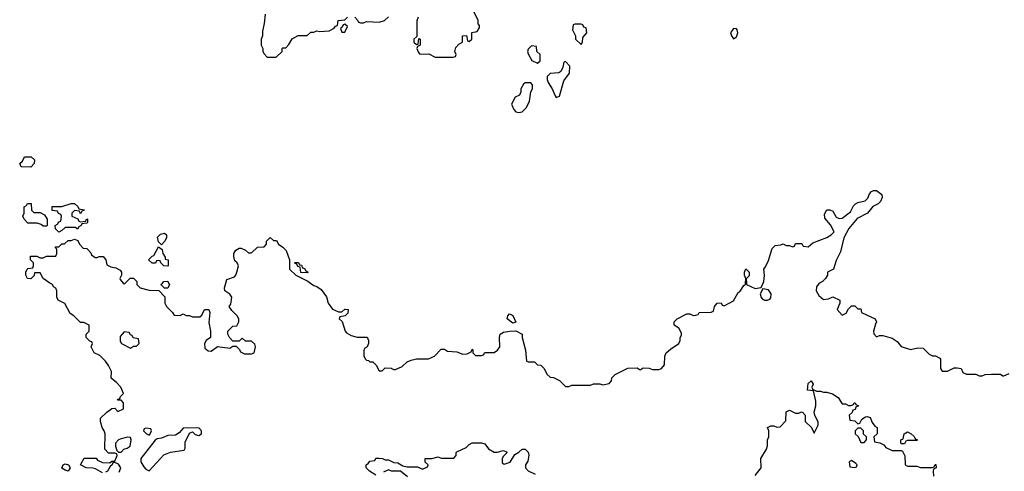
# Model space of a CAD drawing. Header units: inches. Extents: x 2380249 to 2585472, y 382747 to 546448.
# Tile 337 of 626: x 2541958 to 2548292, y 418789 to 421695. Entities that reach past the tile are written whole.
import ezdxf

# ---------------------------------------------------------------- set-up
doc = ezdxf.new("R2010")
doc.units = ezdxf.units.IN
doc.header["$MEASUREMENT"] = 0
doc.layers.add('C5441', color=7, linetype='Continuous')
doc.layers.add('C5442', color=7, linetype='Continuous')

msp = doc.modelspace()

# ---------------------------------------------------------------- linework, layer by layer
at = {"layer": 'C5441', "color": 4}
for points, elevation in [([(2542490, 418779), (2542444.7, 418804.7), (2542429.1, 418809.1), (2542386, 418810), (2542348.7, 418830), (2542372.7, 418872.7), (2542450, 418874), (2542459.6, 418859.6), (2542490, 418844.7), (2542538, 418842), (2542550, 418854), (2542570, 418854), (2542586, 418890), (2542582, 418902), (2542570, 418906), (2542530, 418906), (2542506, 418930), (2542508.9, 419028.9), (2542502, 419050), (2542489, 419070), (2542478, 419110), (2542478, 419130), (2542518, 419170), (2542550, 419192), (2542570, 419194), (2542590, 419174), (2542626, 419190), (2542626, 419230), (2542610, 419246), (2542590, 419246), (2542588, 419250), (2542602, 419258), (2542606, 419270), (2542626, 419290), (2542608, 419330), (2542580.4, 419360.4), (2542547.3, 419387.3), (2542548, 419430), (2542528.7, 419470), (2542510, 419498), (2542474.6, 419534.6), (2542438, 419550), (2542418, 419590), (2542426, 419610), (2542422, 419622), (2542410, 419626), (2542386, 419650), (2542386, 419670), (2542406, 419690), (2542406, 419730), (2542370, 419746), (2542350, 419746), (2542306, 419790), (2542283.1, 419803.1), (2542248.4, 419868.4), (2542206, 419890), (2542198, 419910), (2542198, 419950), (2542190, 419966), (2542176.4, 419976.4), (2542168, 419990), (2542152.8, 420000)], 32), ([(2542624.7, 420000), (2542630, 419994), (2542636.1, 420000)], 32), ([(2542711.5, 420000), (2542712, 419990), (2542734, 419970), (2542790, 419954), (2542852.7, 419952.7), (2542891.6, 419911.6), (2542892, 419870), (2542902, 419850), (2542942, 419810), (2542952.7, 419792.7), (2542990, 419792), (2543010, 419802), (2543030, 419792), (2543051.1, 419791.1), (2543070, 419782), (2543118, 419782), (2543130, 419794), (2543148, 419830), (2543174, 419830), (2543182, 419810), (2543174, 419746), (2543184.7, 419690), (2543184.7, 419650), (2543158, 419630), (2543146.8, 419610), (2543150, 419582), (2543170, 419564.7), (2543190, 419561), (2543231.6, 419591.6), (2543310, 419582), (2543330, 419594), (2543350, 419594), (2543372.7, 419572.7), (2543378, 419558), (2543403.6, 419543.6), (2543450, 419544.7), (2543466, 419550), (2543475.3, 419590), (2543470, 419606), (2543450, 419626), (2543410, 419626), (2543390, 419646), (2543370, 419626), (2543330, 419626), (2543308, 419650), (2543298, 419670), (2543298, 419690), (2543323.1, 419716.9), (2543330, 419722), (2543355.3, 419724.7), (2543368, 419750), (2543368, 419770), (2543358, 419790), (2543323.1, 419823.1), (2543306, 419850), (2543316.4, 419863.6), (2543322, 419910), (2543309.1, 419929.1), (2543278, 419950), (2543275.3, 419970), (2543283.8, 420000)], 32), ([(2542916.4, 420000), (2542922, 419990), (2542910, 419968), (2542890, 419966), (2542866, 419990), (2542876, 420000)], 32), ([(2543829.6, 420000), (2543850, 419984.7), (2543870, 419978), (2543898, 419958), (2543930.9, 419910.9), (2543942, 419870), (2543970, 419832), (2544010, 419814), (2544030, 419814), (2544048.8, 419831.1), (2544072, 419830), (2544070, 419806), (2544051.6, 419788.4), (2544018, 419782), (2544014, 419770), (2544031.6, 419751.6), (2544052, 419690), (2544059.6, 419679.6), (2544090, 419662), (2544130, 419651.3), (2544192.7, 419652.7), (2544202, 419630), (2544202, 419610), (2544194, 419590), (2544178, 419582), (2544172.7, 419567.3), (2544172, 419530), (2544182, 419510), (2544190, 419504.7), (2544202, 419502), (2544210, 419494), (2544230, 419494), (2544251.6, 419471.6), (2544270, 419434), (2544290, 419434), (2544310, 419454), (2544347.3, 419452.7), (2544363.6, 419443.6), (2544376.4, 419443.6), (2544418, 419462), (2544450, 419492), (2544476.4, 419503.6), (2544510, 419511.3), (2544587.3, 419512.7), (2544626, 419530), (2544670, 419574), (2544690, 419574), (2544710, 419562), (2544770, 419558), (2544810, 419542), (2544836.4, 419543.6), (2544862, 419558), (2544870, 419574), (2544874, 419570), (2544874, 419550), (2544890, 419534), (2544930, 419534), (2544942, 419538), (2544950, 419552), (2545010, 419552), (2545032.7, 419567.3), (2545048, 419590), (2545045.2, 419650), (2545050, 419671.3), (2545070, 419684), (2545111.2, 419691.1), (2545150, 419692), (2545191, 419670), (2545191.3, 419650), (2545211.6, 419568.4), (2545218, 419498), (2545230, 419494), (2545270, 419494), (2545290, 419474), (2545310, 419472), (2545331.2, 419451.1), (2545350, 419414), (2545370, 419394), (2545391.6, 419391.6), (2545430, 419372), (2545470, 419334), (2545490, 419334), (2545510, 419342), (2545630, 419342), (2545650, 419352), (2545690, 419352), (2545710, 419344.7), (2545750, 419354), (2545766, 419370), (2545768, 419390), (2545790, 419412), (2545870, 419452), (2545930, 419454), (2545950, 419442), (2545970, 419454), (2546007.3, 419452.7), (2546030, 419444.7), (2546070, 419444.7), (2546086, 419450), (2546107.3, 419472.7), (2546108, 419530), (2546118, 419550), (2546144.7, 419575.3), (2546198, 419610), (2546208, 419630), (2546208, 419650), (2546216.4, 419663.6), (2546216.4, 419676.4), (2546198, 419710), (2546168, 419730), (2546168, 419750), (2546188, 419770), (2546250, 419802), (2546270, 419802), (2546290, 419792), (2546307.3, 419792.7), (2546322, 419798), (2546328.8, 419811.1), (2546407.3, 419812.7), (2546422, 419818), (2546428, 419850), (2546446, 419870), (2546471.6, 419871.6), (2546478, 419858), (2546490, 419854), (2546550, 419884.7), (2546581.2, 419938.8), (2546592.9, 419947.1), (2546616.4, 419983.6), (2546627.3, 419992.7), (2546627.6, 420000)], 32), ([(2546633.6, 420000), (2546634, 419990), (2546690, 419964), (2546729.1, 419970.9), (2546741.1, 420000)], 32), ([(2547103.6, 420000), (2547101.3, 419998.7), (2547084.7, 419975.3), (2547083, 419950), (2547099.9, 419919.9), (2547130, 419894), (2547160.9, 419899.1), (2547190, 419911.3), (2547234, 419890), (2547234, 419870), (2547218, 419830), (2547250, 419794), (2547274.6, 419805.4), (2547290, 419834), (2547310, 419854), (2547330, 419854), (2547350, 419834), (2547370, 419834), (2547374, 419810), (2547462, 419770), (2547471.3, 419750), (2547463.6, 419736.4), (2547452, 419690), (2547452.7, 419672.7), (2547470, 419654), (2547490, 419662), (2547510, 419662), (2547570, 419644.7), (2547603.6, 419623.6), (2547630, 419592), (2547690, 419572), (2547736.4, 419583.6), (2547770, 419582), (2547810, 419542), (2547830, 419532), (2547850, 419532), (2547876.9, 419516.9), (2547882, 419510), (2547882, 419450), (2547892.7, 419432.7), (2547927.3, 419432.7), (2547970, 419454), (2547990, 419454), (2548014, 419450), (2548025.4, 419425.4), (2548050, 419414), (2548110, 419414), (2548130, 419402), (2548150, 419402), (2548170, 419412), (2548210, 419414), (2548267.3, 419412.7), (2548282, 419402), (2548290, 419402), (2548323.1, 419416.9)], 32), ([(2546690, 418762), (2546728, 418810), (2546726, 418870), (2546762, 418930), (2546768.4, 418951.6), (2546768.8, 418991.1), (2546778, 419010), (2546778, 419050), (2546768, 419070), (2546790, 419082), (2546810, 419082), (2546830, 419072), (2546850, 419074), (2546887.3, 419112.7), (2546890, 419172), (2546910, 419182), (2546950, 419162), (2546970, 419162), (2546988.4, 419171.6), (2546994, 419170), (2547012, 419150), (2547012, 419110), (2547052, 419070), (2547070, 419034), (2547095.1, 419084.9), (2547095.5, 419104.5), (2547072.7, 419150), (2547069.1, 419169.1), (2547079.3, 419210), (2547079.3, 419239.3), (2547066, 419306), (2547026, 419310), (2547030, 419354), (2547050, 419371.3), (2547062, 419350), (2547054, 419330), (2547058, 419318), (2547083.6, 419303.6), (2547110, 419304.7), (2547130, 419298), (2547150, 419298), (2547186.4, 419286.4), (2547223.6, 419263.6), (2547250, 419222), (2547270, 419222), (2547290, 419212), (2547307.3, 419212.7), (2547322, 419218), (2547326, 419230), (2547334, 419230), (2547338, 419218), (2547354, 419210), (2547338, 419202), (2547332.7, 419187.3), (2547318, 419182), (2547312.7, 419167.3), (2547294, 419150), (2547298, 419118), (2547330, 419114), (2547350, 419094), (2547362, 419098), (2547376.4, 419123.6), (2547400.4, 419139.6), (2547410, 419142), (2547430, 419134), (2547442, 419102), (2547459.6, 419079.6), (2547474, 419070), (2547474, 419030), (2547454, 419010), (2547458, 418978), (2547491.6, 418971.6), (2547518, 418958), (2547530, 418942), (2547570, 418922), (2547630, 418922), (2547638, 418918), (2547652.7, 418887.3), (2547654, 418830), (2547670, 418822), (2547730, 418822), (2547752.7, 418812.7), (2547790, 418812), (2547830, 418814), (2547842, 418818), (2547847.3, 418832.7), (2547852.7, 418832.7), (2547854, 418810), (2547838, 418802), (2547834, 418790), (2547838, 418758)], 28), ([(2544250, 418764), (2544208, 418790), (2544186, 418810), (2544186, 418830), (2544200.4, 418839.6), (2544210, 418854), (2544242, 418858), (2544250, 418874), (2544270, 418874), (2544291.2, 418871.1), (2544310, 418862), (2544330, 418862), (2544365.4, 418845.4), (2544390, 418842), (2544423.6, 418823.6), (2544450, 418818), (2544516.9, 418816.9), (2544550, 418802), (2544582, 418818), (2544586, 418830), (2544567.3, 418847.3), (2544566, 418870), (2544610, 418871.3), (2544650, 418882), (2544670, 418874), (2544750, 418874), (2544766, 418890), (2544766, 418910), (2544770, 418914), (2544830, 418942), (2544850, 418962), (2544870, 418972), (2544928.8, 418971.1), (2544950, 418964.7), (2544973.4, 418933.4), (2545010, 418911), (2545030, 418911), (2545070, 418922), (2545090, 418914), (2545092.7, 418907.3), (2545070, 418886), (2545062, 418870), (2545062, 418842), (2545074, 418834), (2545113.6, 418846.4), (2545143.1, 418896.9), (2545170, 418911.3), (2545190, 418932), (2545210, 418932), (2545230, 418912), (2545233.2, 418893.2), (2545227.1, 418852.9), (2545212, 418830), (2545212, 418810), (2545230, 418792), (2545274, 418770)], 28), ([(2542598, 418782), (2542608, 418810), (2542594.6, 418834.6), (2542570, 418846), (2542558, 418842), (2542554, 418830), (2542539.6, 418820.4), (2542522, 418790), (2542510, 418782)], 32), ([(2544453.6, 418753.6), (2544408.7, 418788.7), (2544350, 418788.7), (2544330, 418798), (2544298, 418782)], 28)]:
    msp.add_lwpolyline(points, dxfattribs=dict(at, elevation=elevation))
for points, elevation in [([(2546738, 419962), (2546722.8, 419930), (2546727.7, 419907.7), (2546736.8, 419896.8), (2546750, 419890.7), (2546770, 419890.6), (2546783.7, 419896.3), (2546790, 419904.7), (2546792.3, 419930), (2546775.9, 419955.9)], 32), ([(2545130, 419742), (2545094, 419770), (2545099, 419790), (2545110, 419801), (2545130.6, 419790.6), (2545150, 419748)], 32), ([(2542630, 419686), (2542603.6, 419656.4), (2542605.4, 419625.4), (2542614, 419610), (2542670, 419582), (2542690, 419594), (2542710, 419594), (2542726, 419610), (2542722, 419642), (2542687.3, 419647.3), (2542682, 419662), (2542670, 419666), (2542662, 419682)], 32), ([(2543110, 419068.7), (2543010, 419066), (2542983.6, 419036.4), (2542959.8, 419020.2), (2542910, 419019), (2542870, 419002), (2542842.8, 418997.2), (2542830, 418988.7), (2542738, 418870), (2542738, 418850), (2542756.9, 418816.9), (2542770, 418802), (2542790, 418792), (2542884.7, 418895.3), (2542929, 418911), (2543016.5, 418923.5), (2543023.1, 418936.9), (2543023.1, 418976.9), (2543050, 419034), (2543070, 419042), (2543086.4, 419026.4), (2543110, 419018), (2543128, 419030), (2543128.7, 419050)], 32), ([(2542770, 419066), (2542758, 419062), (2542754, 419050), (2542774, 419030), (2542790, 419022), (2542795.3, 419024.7), (2542806, 419050), (2542802, 419062)], 32), ([(2547370, 419066), (2547350, 419066), (2547334, 419050), (2547334, 419030), (2547352.7, 419012.7), (2547370, 418974), (2547390, 418974), (2547406, 418990), (2547406, 419010), (2547387.3, 419027.3), (2547386, 419050), (2547378, 419058)], 28), ([(2547630, 418966), (2547626, 418970), (2547626, 418990), (2547642, 418998), (2547648, 419030), (2547670, 419042), (2547694, 419030), (2547712.7, 419012.7), (2547718, 418998), (2547734, 418990), (2547730, 418986), (2547670, 418986), (2547658, 418982), (2547650, 418966)], 28), ([(2542650, 419008), (2542605.4, 418994.6), (2542594, 418990), (2542574, 418970), (2542574, 418950), (2542582, 418922), (2542592.7, 418912.7), (2542610, 418912), (2542628.7, 418931.3), (2542650, 418938), (2542668, 418950), (2542675.3, 418990), (2542670, 419006)], 32), ([(2547310, 418858), (2547294, 418850), (2547298, 418818), (2547330, 418814), (2547342, 418818), (2547346, 418830), (2547338, 418838)], 28), ([(2542270, 418789), (2542250, 418795.3), (2542229, 418809), (2542238, 418830), (2542250, 418836), (2542272, 418830), (2542282, 418810)], 32)]:
    msp.add_lwpolyline(points, close=True, dxfattribs=dict(at, elevation=elevation))
at = {"layer": 'C5442', "color": 4}
for points, elevation in [([(2543538, 421730), (2543531.3, 421670), (2543519.8, 421620.2), (2543521, 421590), (2543512, 421570), (2543512, 421530), (2543522, 421510), (2543522, 421490), (2543530, 421474), (2543550, 421454), (2543607.3, 421452.7), (2543646, 421490), (2543646, 421510), (2543650, 421514), (2543670, 421514), (2543690, 421534), (2543710, 421572), (2543750, 421592), (2543807.3, 421592.7), (2543830, 421614), (2543850, 421614), (2543870, 421622), (2543890, 421618), (2543950, 421622), (2543980.4, 421639.6), (2543990, 421654), (2544002, 421658), (2544006, 421690), (2544050, 421694), (2544066, 421710)], 36), ([(2544114, 421710), (2544134, 421690), (2544138, 421678), (2544150, 421674), (2544170, 421674), (2544190, 421682), (2544270, 421678), (2544306, 421690), (2544330, 421714)], 36), ([(2544522, 421710), (2544512.7, 421687.3), (2544514, 421586), (2544494, 421570), (2544494, 421550), (2544510, 421534), (2544522, 421538), (2544526, 421574), (2544534, 421570), (2544534, 421530), (2544518, 421522), (2544514, 421510), (2544523.6, 421483.6), (2544532.7, 421472.7), (2544590, 421474), (2544630, 421454), (2544747.3, 421452.7), (2544762, 421458), (2544766, 421470), (2544758, 421490), (2544764.7, 421515.3), (2544783.1, 421536.9), (2544806, 421550), (2544806, 421590), (2544832.7, 421592.7), (2544838, 421558), (2544850, 421554), (2544866, 421570), (2544867.3, 421612.7), (2544902, 421618), (2544916.4, 421643.6), (2544916.4, 421656.4), (2544908, 421668), (2544908, 421690), (2544882, 421742)], 36), ([(2546741.1, 420000), (2546745.2, 420010), (2546748.7, 420048.7), (2546746, 420090), (2546756.4, 420103.6), (2546774.6, 420145.4), (2546798, 420222), (2546818, 420242), (2546854.6, 420245.4), (2546870, 420252), (2546890, 420242), (2546910, 420242), (2546930, 420234), (2546942, 420238), (2546950, 420254), (2546990, 420254), (2546998, 420238), (2547030, 420234), (2547060.4, 420259.6), (2547150, 420292), (2547178, 420310), (2547198, 420330), (2547173.6, 420373.6), (2547138, 420418), (2547136.4, 420443.6), (2547150, 420472), (2547170, 420472), (2547190, 420462), (2547210, 420424.7), (2547230, 420416), (2547250, 420418), (2547302, 420458), (2547323.2, 420496.8), (2547335.3, 420510), (2547350, 420518.8), (2547398, 420530), (2547413.6, 420546.4), (2547425.6, 420574.4), (2547438, 420590), (2547450, 420596), (2547470, 420596), (2547504.7, 420570), (2547506, 420550), (2547495.3, 420524.7), (2547482, 420510), (2547446.8, 420493.2), (2547412, 420450), (2547345.4, 420414.6), (2547291.3, 420350), (2547261, 420290), (2547238.8, 420201.2), (2547210, 420146), (2547194, 420090), (2547154, 420070), (2547154, 420050), (2547142, 420030), (2547122, 420010), (2547103.6, 420000)], 32), ([(2542152.8, 420000), (2542108.9, 420028.9), (2542090, 420066), (2542054, 420066), (2542051.6, 420048.4), (2542030, 420028), (2542008, 420030), (2541998, 420050), (2541998, 420070), (2542006, 420090), (2542010, 420094), (2542042, 420098), (2542046, 420110), (2542046, 420130), (2542028.4, 420148.4), (2542027.3, 420172.7), (2542067.3, 420172.7), (2542090, 420162), (2542110, 420162), (2542130, 420174), (2542190, 420174), (2542198, 420190), (2542198, 420218), (2542187.3, 420227.3), (2542187.3, 420232.7), (2542210, 420234), (2542228.4, 420251.6), (2542247.3, 420252.7), (2542270, 420274), (2542290, 420274), (2542310, 420282), (2542332.7, 420272.7), (2542342, 420250), (2542365.4, 420225.4), (2542390, 420222), (2542396.9, 420216.9), (2542415.3, 420195.3), (2542421, 420181), (2542443.6, 420163.6), (2542456.4, 420163.6), (2542470, 420171.3), (2542494, 420170), (2542512, 420150), (2542518, 420118), (2542543.6, 420103.6), (2542576.9, 420096.9), (2542603.6, 420083.6), (2542612, 420070), (2542612, 420050), (2542602, 420030), (2542603.6, 420023.6), (2542624.7, 420000)], 32), ([(2543283.8, 420000), (2543290, 420022), (2543339, 420041), (2543348, 420050), (2543355.3, 420070), (2543366, 420110), (2543358, 420130), (2543342, 420142), (2543335.3, 420170), (2543335.3, 420190), (2543348.8, 420211.1), (2543370, 420224.7), (2543383.6, 420223.6), (2543411.6, 420211.6), (2543430, 420194), (2543450, 420194), (2543488.4, 420231.6), (2543530, 420234), (2543546, 420250), (2543546, 420270), (2543570, 420292), (2543590, 420274), (2543610, 420274), (2543622, 420250), (2543651.2, 420231.1), (2543672, 420210), (2543694, 420150), (2543694, 420090), (2543734, 420050), (2543812.7, 420012.7), (2543829.6, 420000)], 32), ([(2546627.6, 420000), (2546628.7, 420030), (2546622, 420050), (2546622, 420070), (2546629, 420091), (2546652, 420070), (2546650, 420046), (2546632.7, 420027.3), (2546633.6, 420000)], 32), ([(2542636.1, 420000), (2542668.4, 420031.6), (2542690, 420032), (2542710.9, 420010.9), (2542711.5, 420000)], 32), ([(2542876, 420000), (2542886, 420010), (2542910, 420011.3), (2542916.4, 420000)], 32)]:
    msp.add_lwpolyline(points, dxfattribs=dict(at, elevation=elevation))
for points, elevation in [([(2544050, 421666), (2544038, 421662), (2544032.7, 421647.3), (2544022, 421638), (2544030, 421614), (2544050, 421614), (2544066, 421650)], 36), ([(2545570, 421666), (2545530, 421666), (2545518, 421662), (2545514, 421630), (2545534, 421590), (2545534, 421570), (2545570, 421534), (2545578, 421550), (2545580.4, 421579.6), (2545606, 421610), (2545602, 421642), (2545587.3, 421647.3), (2545582, 421662)], 36), ([(2546550, 421638), (2546531.3, 421610), (2546538, 421590), (2546550, 421572), (2546570, 421584.7), (2546579, 421610), (2546574, 421630), (2546570, 421635.3)], 36), ([(2545250, 421526), (2545230, 421506), (2545224.7, 421490), (2545230, 421474), (2545252, 421432), (2545290, 421414), (2545306, 421430), (2545306, 421470), (2545286, 421490), (2545282, 421522)], 36), ([(2545470, 421426), (2545458, 421422), (2545451.6, 421388.4), (2545439.8, 421360.2), (2545426.8, 421353.2), (2545370.9, 421349.1), (2545351.3, 421330), (2545351.3, 421310), (2545358, 421290), (2545384.7, 421250), (2545403.6, 421203.6), (2545410, 421194), (2545430, 421202), (2545458, 421302), (2545495.3, 421350), (2545496.4, 421396.4)], 36), ([(2545210, 421288), (2545199.6, 421280.4), (2545182, 421250), (2545182, 421230), (2545174, 421210), (2545144.7, 421195.3), (2545122, 421150), (2545136.9, 421116.9), (2545150, 421102), (2545170, 421098), (2545190, 421102), (2545218, 421130), (2545238, 421170), (2545246, 421230), (2545258, 421250), (2545256.4, 421276.4), (2545247.3, 421287.3)], 36), ([(2542030, 420746), (2541967.3, 420747.3), (2541958, 420770), (2541975.3, 420784.7), (2541988.4, 420811.6), (2542031.6, 420811.6), (2542052.7, 420792.7), (2542052, 420770)], 32), ([(2542050, 420454), (2542090, 420454), (2542118, 420438), (2542134, 420410), (2542134, 420370), (2542130, 420366), (2542110, 420366), (2542096.4, 420376.4), (2542070, 420386), (2542010, 420386), (2541986, 420410), (2541978, 420430), (2541986, 420450), (2541986, 420490), (2542002, 420498), (2542007.3, 420512.7), (2542032.7, 420512.7), (2542034, 420470)], 32), ([(2542350, 420446), (2542342, 420462), (2542310, 420466), (2542294, 420450), (2542294, 420430), (2542332.7, 420412.7), (2542338, 420398), (2542350, 420394), (2542382, 420398), (2542390, 420414), (2542394, 420410), (2542394, 420390), (2542390, 420386), (2542358, 420382), (2542354, 420370), (2542338, 420362), (2542330, 420346), (2542318, 420358), (2542250, 420358), (2542230, 420338), (2542210, 420328), (2542188.4, 420348.4), (2542186, 420370), (2542202, 420378), (2542210, 420394), (2542222, 420398), (2542226, 420430), (2542222, 420442), (2542207.3, 420447.3), (2542202, 420462), (2542167.3, 420467.3), (2542167.3, 420492.7), (2542230, 420492), (2542290, 420512), (2542310, 420512), (2542332.7, 420492.7), (2542338, 420478), (2542372, 420472), (2542372, 420468), (2542358, 420462)], 32), ([(2542870, 420246), (2542850, 420266), (2542845.2, 420294.8), (2542864.7, 420315.3), (2542890, 420322), (2542902, 420310), (2542902, 420290), (2542890, 420268)], 32), ([(2542910, 420108), (2542886, 420110), (2542866, 420130), (2542862, 420142), (2542850, 420146), (2542838, 420142), (2542831.6, 420128.4), (2542810, 420128), (2542786, 420150), (2542810, 420174), (2542822, 420178), (2542850, 420234), (2542874.8, 420214.8), (2542878, 420190), (2542894, 420166), (2542894, 420154), (2542914, 420150), (2542914, 420110)], 32), ([(2543810, 420066), (2543767.3, 420067.3), (2543762, 420102), (2543747.3, 420107.3), (2543742, 420122), (2543727.3, 420127.3), (2543727.3, 420132.7), (2543752.7, 420132.7), (2543758, 420118), (2543770, 420114), (2543778, 420098), (2543790, 420094), (2543798, 420078), (2543814, 420070)], 32)]:
    msp.add_lwpolyline(points, close=True, dxfattribs=dict(at, elevation=elevation))

doc.saveas('drawing.dxf')
